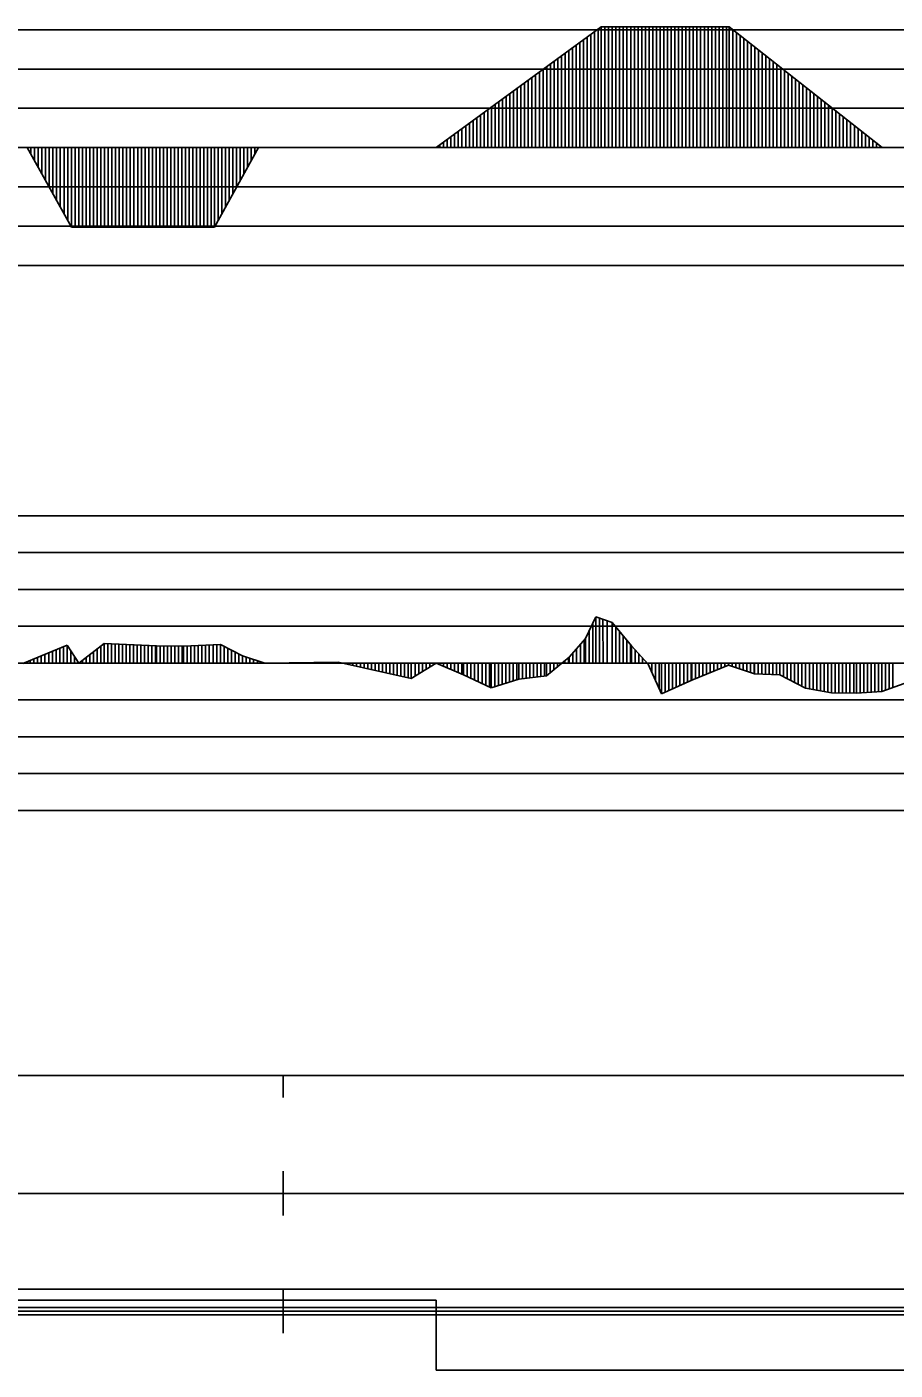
# Model space of a CAD drawing. Extents: x 2 to 10148, y 0 to 380.
# Drawn here: x 4983.2 to 5042.1, y 194 to 285.2 of the extents above; entities that cross this region are included whole.
import ezdxf

# ---------------------------------------------------------------- set-up
doc = ezdxf.new("R2010")
doc.units = 0
for name, color, linetype in [('POSUN_CARA', 7, 'Continuous'), ('POSUN_RASTR', 7, 'Continuous'), ('RYCHL_B', 7, 'Continuous'), ('RYCHL_C', 7, 'Continuous'), ('RYCHL_RASTR', 7, 'Continuous'), ('ZRYCHL_CARA', 7, 'Continuous'), ('ZRYCHL_RASTR', 7, 'Continuous')]:
    doc.layers.add(name, color=color, linetype=linetype)

msp = doc.modelspace()

# ---------------------------------------------------------------- linework, layer by layer
at = {"layer": 'POSUN_CARA'}
for p, q in [((5021.083, 243.677), (5021.787, 245.146)), ((5021.583, 242), (5021.583, 244.72)), ((5021.787, 242), (5021.787, 245.146)), ((5021.787, 245.146), (5022.897, 244.752)), ((5022.037, 242), (5022.037, 245.057)), ((5022.287, 242), (5022.269, 244.975)), ((5022.554, 242), (5022.554, 244.874)), ((5022.897, 244.752), (5024.202, 243.172)), ((5022.897, 242), (5022.897, 244.752)), ((5023.147, 242), (5023.147, 244.449)), ((5019.987, 242.404), (5021.083, 243.677)), ((5020.987, 242), (5020.987, 243.565)), ((5021.083, 242), (5021.083, 243.677)), ((5021.333, 242), (5021.333, 244.199)), ((5023.397, 242), (5023.397, 244.146)), ((5023.647, 242), (5023.647, 243.844)), ((5023.897, 242), (5023.897, 243.541)), ((4982.899, 241.976), (4985.9, 243.222)), ((4984.399, 242), (4984.399, 242.599)), ((4984.649, 242), (4984.649, 242.703)), ((4984.899, 242), (4984.899, 242.807)), ((4985.149, 242), (4985.149, 242.911)), ((4985.399, 242), (4985.399, 243.014)), ((4985.649, 242), (4985.649, 243.118)), ((4985.899, 242), (4985.899, 243.222)), ((4985.9, 243.222), (4986.694, 241.998)), ((4985.9, 242), (4985.9, 243.222)), ((4986.15, 242), (4986.15, 242.837)), ((4986.694, 241.998), (4988.409, 243.325)), ((4987.694, 242), (4987.694, 242.772)), ((4987.944, 242), (4987.944, 242.965)), ((4988.194, 242), (4988.194, 243.159)), ((4988.409, 243.325), (4991.971, 243.182)), ((4988.409, 242), (4988.409, 243.325)), ((4988.659, 242), (4988.659, 243.315)), ((4988.909, 242), (4988.909, 243.305)), ((4989.159, 242), (4989.159, 243.295)), ((4989.409, 242), (4989.409, 243.285)), ((4989.659, 242), (4989.659, 243.275)), ((4989.909, 242), (4989.909, 243.265)), ((4990.159, 242), (4990.159, 243.255)), ((4990.409, 242), (4990.409, 243.245)), ((4990.659, 242), (4990.659, 243.235)), ((4990.909, 242), (4990.909, 243.225)), ((4991.159, 242), (4991.159, 243.214)), ((4991.409, 242), (4991.409, 243.204)), ((4991.659, 242), (4991.659, 243.194)), ((4991.909, 242), (4991.909, 243.184)), ((4991.971, 243.182), (4993.804, 243.157)), ((4991.971, 242), (4991.971, 243.182)), ((4992.221, 242), (4992.221, 243.178)), ((4992.471, 242), (4992.471, 243.175)), ((4992.721, 242), (4992.721, 243.172)), ((4992.971, 242), (4992.971, 243.168)), ((4993.221, 242), (4993.221, 243.165)), ((4993.471, 242), (4993.471, 243.161)), ((4993.721, 242), (4993.721, 243.158)), ((4993.804, 243.157), (4996.308, 243.261)), ((4993.804, 242), (4993.804, 243.157)), ((4994.054, 242), (4994.054, 243.167)), ((4994.304, 242), (4994.304, 243.178)), ((4994.554, 242), (4994.554, 243.188)), ((4994.804, 242), (4994.804, 243.198)), ((4995.054, 242), (4995.054, 243.209)), ((4995.304, 242), (4995.304, 243.219)), ((4995.554, 242), (4995.554, 243.23)), ((4995.804, 242), (4995.804, 243.24)), ((4996.054, 242), (4996.054, 243.25)), ((4996.304, 242), (4996.304, 243.261)), ((4996.308, 243.261), (4997.813, 242.5)), ((4996.308, 242), (4996.308, 243.261)), ((4996.558, 242), (4996.558, 243.134)), ((4996.808, 242), (4996.808, 243.008)), ((4997.058, 242), (4997.058, 242.882)), ((4997.308, 242), (4997.308, 242.755)), ((4997.558, 242), (4997.558, 242.629)), ((5020.237, 242), (5020.237, 242.695)), ((5020.487, 242), (5020.487, 242.985)), ((5020.737, 242), (5020.737, 243.275)), ((5024.147, 242), (5024.147, 243.239)), ((5024.202, 243.172), (5025.33, 241.937)), ((5024.202, 242), (5024.202, 243.172)), ((5024.452, 242), (5024.452, 242.898)), ((5024.702, 242), (5024.702, 242.624)), ((4983.399, 242), (4983.399, 242.184)), ((4983.649, 242), (4983.649, 242.288)), ((4983.899, 242), (4983.899, 242.392)), ((4984.149, 242), (4984.149, 242.495)), ((4986.4, 242), (4986.4, 242.452)), ((4986.65, 242), (4986.65, 242.066)), ((4986.694, 242), (4986.694, 241.998)), ((4986.944, 242), (4986.944, 242.192)), ((4987.194, 242), (4987.194, 242.385)), ((4987.444, 242), (4987.444, 242.578)), ((4997.808, 242), (4997.808, 242.503)), ((4997.813, 242.5), (4999.312, 242.004)), ((4997.813, 242), (4997.813, 242.5)), ((4998.063, 242), (4998.063, 242.417)), ((4998.313, 242), (4998.313, 242.334)), ((4998.563, 242), (4998.563, 242.251)), ((4998.813, 242), (4998.813, 242.169)), ((4999.063, 242), (4999.063, 242.086)), ((4999.312, 242.004), (5004.304, 242.061)), ((4999.312, 242), (4999.312, 242.004)), ((4999.562, 242), (4999.562, 242.006)), ((4999.812, 242), (4999.812, 242.009)), ((5000.062, 242), (5000.062, 242.012)), ((5000.312, 242), (5000.312, 242.015)), ((5000.562, 242), (5000.562, 242.018)), ((5000.812, 242), (5000.812, 242.021)), ((5001.062, 242), (5001.062, 242.024)), ((5001.312, 242), (5001.312, 242.026)), ((5001.562, 242), (5001.562, 242.029)), ((5001.812, 242), (5001.812, 242.032)), ((5002.062, 242), (5002.062, 242.035)), ((5002.312, 242), (5002.312, 242.038)), ((5002.562, 242), (5002.562, 242.041)), ((5002.812, 242), (5002.812, 242.043)), ((5003.062, 242), (5003.062, 242.046)), ((5003.312, 242), (5003.312, 242.049)), ((5003.562, 242), (5003.562, 242.052)), ((5003.812, 242), (5003.812, 242.055)), ((5004.062, 242), (5004.062, 242.058)), ((5004.304, 242.061), (5009.265, 240.947)), ((5004.304, 242), (5004.304, 242.061)), ((5004.554, 242), (5004.554, 242.004)), ((5004.804, 242), (5004.804, 241.948)), ((5005.054, 242), (5005.054, 241.892)), ((5005.304, 242), (5005.304, 241.836)), ((5005.554, 242), (5005.554, 241.78)), ((5005.804, 242), (5005.804, 241.724)), ((5006.054, 242), (5006.054, 241.668)), ((5006.304, 242), (5006.304, 241.612)), ((5006.554, 242), (5006.554, 241.556)), ((5006.804, 242), (5006.804, 241.499)), ((5007.054, 242), (5007.054, 241.443)), ((5007.304, 242), (5007.304, 241.387)), ((5007.554, 242), (5007.554, 241.331)), ((5007.804, 242), (5007.804, 241.275)), ((5008.054, 242), (5008.054, 241.219)), ((5008.304, 242), (5008.304, 241.163)), ((5008.554, 242), (5008.554, 241.107)), ((5008.804, 242), (5008.804, 241.05)), ((5009.054, 242), (5009.054, 240.994)), ((5009.265, 242), (5009.265, 240.947)), ((5009.265, 240.947), (5010.953, 241.991)), ((5009.515, 242), (5009.515, 241.102)), ((5009.765, 242), (5009.765, 241.256)), ((5010.015, 242), (5010.015, 241.411)), ((5010.265, 242), (5010.265, 241.565)), ((5010.515, 242), (5010.515, 241.72)), ((5010.765, 242), (5010.765, 241.874)), ((5010.953, 242), (5010.953, 241.991)), ((5010.953, 241.991), (5012.813, 241.197)), ((5011.203, 242), (5011.203, 241.884)), ((5011.453, 242), (5011.453, 241.777)), ((5011.703, 242), (5011.703, 241.671)), ((5011.953, 242), (5011.953, 241.564)), ((5012.203, 242), (5012.203, 241.457)), ((5012.453, 242), (5012.453, 241.351)), ((5012.703, 242), (5012.703, 241.244)), ((5012.813, 242), (5012.813, 241.197)), ((5013.063, 242), (5013.063, 241.08)), ((5013.313, 242), (5013.313, 240.963)), ((5013.563, 242), (5013.563, 240.846)), ((5013.813, 242), (5013.813, 240.729)), ((5014.063, 242), (5014.063, 240.612)), ((5014.313, 242), (5014.313, 240.495)), ((5014.563, 242), (5014.563, 240.378)), ((5014.683, 242), (5014.683, 240.322)), ((5014.933, 242), (5014.933, 240.4)), ((5015.183, 242), (5015.183, 240.478)), ((5015.433, 242), (5015.433, 240.556)), ((5015.683, 242), (5015.683, 240.634)), ((5015.933, 242), (5015.933, 240.712)), ((5016.183, 242), (5016.183, 240.791)), ((5016.433, 242), (5016.433, 240.869)), ((5016.561, 242), (5016.561, 240.909)), ((5016.811, 242), (5016.811, 240.939)), ((5017.061, 242), (5017.061, 240.969)), ((5017.311, 242), (5017.311, 241)), ((5017.561, 242), (5017.561, 241.03)), ((5017.811, 242), (5017.811, 241.06)), ((5018.061, 242), (5018.061, 241.091)), ((5018.311, 242), (5018.311, 241.121)), ((5018.439, 241.137), (5019.987, 242.404)), ((5018.439, 242), (5018.439, 241.137)), ((5018.689, 242), (5018.689, 241.341)), ((5018.939, 242), (5018.939, 241.546)), ((5019.189, 242), (5019.189, 241.751)), ((5019.439, 242), (5019.439, 241.955)), ((5019.689, 242), (5019.689, 242.16)), ((5019.939, 242), (5019.939, 242.365)), ((5019.987, 242), (5019.987, 242.404)), ((5022.304, 242), (5022.304, 242.002)), ((5024.952, 242), (5024.952, 242.35)), ((5025.202, 242), (5025.202, 242.076)), ((5025.33, 242), (5025.33, 241.937)), ((5025.33, 241.937), (5026.251, 239.924)), ((5025.58, 242), (5025.58, 241.39)), ((5025.83, 242), (5025.83, 240.844)), ((5026.08, 242), (5026.08, 240.298)), ((5026.251, 242), (5026.251, 239.924)), ((5026.501, 242), (5026.501, 240.035)), ((5026.751, 242), (5026.751, 240.147)), ((5027.001, 242), (5027.001, 240.258)), ((5027.251, 242), (5027.251, 240.369)), ((5027.501, 242), (5027.501, 240.48)), ((5027.751, 242), (5027.751, 240.591)), ((5028.001, 242), (5028.001, 240.703)), ((5028.251, 242), (5028.251, 240.814)), ((5028.302, 242), (5028.302, 240.836)), ((5028.302, 240.836), (5030.793, 241.857)), ((5028.552, 242), (5028.552, 240.939)), ((5028.802, 242), (5028.802, 241.041)), ((5029.052, 242), (5029.052, 241.144)), ((5029.302, 242), (5029.302, 241.246)), ((5029.552, 242), (5029.552, 241.348)), ((5029.802, 242), (5029.802, 241.451)), ((5030.052, 242), (5030.052, 241.553)), ((5030.302, 242), (5030.302, 241.655)), ((5030.552, 242), (5030.552, 241.758)), ((5030.793, 242), (5030.793, 241.857)), ((5030.793, 241.857), (5032.549, 241.281)), ((5031.043, 242), (5031.043, 241.775)), ((5031.293, 242), (5031.293, 241.693)), ((5031.543, 242), (5031.543, 241.611)), ((5031.793, 242), (5031.793, 241.529)), ((5032.043, 242), (5032.043, 241.447)), ((5032.293, 242), (5032.293, 241.365)), ((5032.543, 242), (5032.543, 241.283)), ((5032.549, 242), (5032.549, 241.281)), ((5032.799, 242), (5032.799, 241.269)), ((5033.049, 242), (5033.049, 241.257)), ((5033.299, 242), (5033.299, 241.245)), ((5033.549, 242), (5033.549, 241.233)), ((5033.799, 242), (5033.799, 241.221)), ((5034.049, 242), (5034.049, 241.209)), ((5034.279, 242), (5034.279, 241.198)), ((5034.529, 242), (5034.529, 241.07)), ((5034.779, 242), (5034.779, 240.942)), ((5035.029, 242), (5035.029, 240.814)), ((5035.279, 242), (5035.279, 240.686)), ((5035.529, 242), (5035.529, 240.558)), ((5035.779, 242), (5035.779, 240.43)), ((5036.029, 242), (5036.029, 240.302)), ((5036.031, 242), (5036.031, 240.301)), ((5036.281, 242), (5036.281, 240.256)), ((5036.531, 242), (5036.531, 240.211)), ((5036.781, 242), (5036.781, 240.165)), ((5037.031, 242), (5037.031, 240.12)), ((5037.281, 242), (5037.281, 240.075)), ((5037.531, 242), (5037.531, 240.03)), ((5037.781, 242), (5037.781, 239.984)), ((5037.79, 242), (5037.79, 239.983)), ((5038.04, 242), (5038.04, 239.978)), ((5038.29, 242), (5038.29, 239.974)), ((5038.54, 242), (5038.54, 239.97)), ((5038.79, 242), (5038.79, 239.965)), ((5039.04, 242), (5039.04, 239.961)), ((5039.29, 242), (5039.29, 239.957)), ((5039.477, 242), (5039.477, 239.953)), ((5039.727, 242), (5039.727, 239.972)), ((5039.977, 242), (5039.977, 239.991)), ((5040.227, 242), (5040.227, 240.009)), ((5040.477, 242), (5040.477, 240.028)), ((5040.727, 242), (5040.727, 240.046)), ((5040.977, 242), (5040.977, 240.065)), ((5041.201, 242), (5041.201, 240.082)), ((5041.201, 240.082), (5045.904, 241.778)), ((5041.451, 242), (5041.451, 240.172)), ((5041.701, 242), (5041.701, 240.262)), ((5041.951, 242), (5041.951, 240.352)), ((5012.813, 241.197), (5014.683, 240.322)), ((5014.683, 240.322), (5016.561, 240.909)), ((5016.561, 240.909), (5018.439, 241.137)), ((5026.251, 239.924), (5028.302, 240.836)), ((5032.549, 241.281), (5034.279, 241.198)), ((5034.279, 241.198), (5036.031, 240.301)), ((5036.031, 240.301), (5037.79, 239.983)), ((5037.79, 239.983), (5039.477, 239.953)), ((5039.477, 239.953), (5041.201, 240.082))]:
    msp.add_line(p, q, dxfattribs=at)
at = {"layer": 'POSUN_RASTR'}
for p, q in [((4942, 252), (5128.601, 252)), ((4942, 249.5), (5128.601, 249.5)), ((4942, 247), (5128.601, 247)), ((4942, 244.5), (5128.601, 244.5)), ((4045.76, 242), (5128.601, 242)), ((4942, 239.5), (5128.601, 239.5)), ((4942, 237), (5128.601, 237)), ((4942, 234.5), (5128.601, 234.5)), ((4942, 232), (5128.601, 232))]:
    msp.add_line(p, q, dxfattribs=at)
at = {"layer": 'RYCHL_B'}
for p, q in [((4516.522, 198.75), (5010.954, 198.75)), ((5010.954, 198.75), (5010.954, 194)), ((5010.954, 194), (5110.028, 194))]:
    msp.add_line(p, q, dxfattribs=at)
at = {"layer": 'RYCHL_C'}
msp.add_line((4426.812, 199.5), (5128.601, 199.5), dxfattribs=at)
at = {"layer": 'RYCHL_RASTR'}
for p, q in [((4041.265, 214), (5127.731, 214)), ((5000.568, 212.5), (5000.568, 214)), ((5000.568, 204.5), (5000.568, 207.5)), ((4041.24, 206), (5128.07, 206)), ((5000.568, 196.5), (5000.568, 199.5)), ((4041.318, 198.25), (5128.248, 198.25)), ((4041.376, 198), (5128.248, 198)), ((4041.347, 197.75), (5128.248, 197.75))]:
    msp.add_line(p, q, dxfattribs=at)
at = {"layer": 'ZRYCHL_CARA'}
for p, q in [((5010.954, 277), (5022.154, 285.195)), ((5021.454, 277), (5021.454, 284.683)), ((5021.704, 277), (5021.704, 284.866)), ((5021.954, 277), (5021.954, 285.049)), ((5022.154, 277), (5022.154, 285.195)), ((5022.154, 285.195), (5030.835, 285.195)), ((5022.404, 277), (5022.404, 285.195)), ((5022.654, 277), (5022.654, 285.195)), ((5022.904, 277), (5022.904, 285.195)), ((5023.154, 277), (5023.154, 285.195)), ((5023.404, 277), (5023.404, 285.195)), ((5023.654, 277), (5023.654, 285.195)), ((5023.904, 277), (5023.904, 285.195)), ((5024.154, 277), (5024.154, 285.195)), ((5024.404, 277), (5024.404, 285.195)), ((5024.654, 277), (5024.654, 285.195)), ((5024.904, 277), (5024.904, 285.195)), ((5025.154, 277), (5025.154, 285.195)), ((5025.404, 277), (5025.404, 285.195)), ((5025.654, 277), (5025.654, 285.195)), ((5025.904, 277), (5025.904, 285.195)), ((5026.154, 277), (5026.154, 285.195)), ((5026.404, 277), (5026.404, 285.195)), ((5026.654, 277), (5026.654, 285.195)), ((5026.904, 277), (5026.904, 285.195)), ((5027.154, 277), (5027.154, 285.195)), ((5027.404, 277), (5027.404, 285.195)), ((5027.654, 277), (5027.654, 285.195)), ((5027.904, 277), (5027.904, 285.195)), ((5028.154, 277), (5028.154, 285.195)), ((5028.404, 277), (5028.404, 285.195)), ((5028.654, 277), (5028.654, 285.195)), ((5028.904, 277), (5028.904, 285.195)), ((5029.154, 277), (5029.154, 285.195)), ((5029.404, 277), (5029.404, 285.195)), ((5029.654, 277), (5029.654, 285.195)), ((5029.904, 277), (5029.904, 285.195)), ((5030.154, 277), (5030.154, 285.195)), ((5030.404, 277), (5030.404, 285.195)), ((5030.654, 277), (5030.654, 285.195)), ((5030.835, 277), (5030.835, 285.195)), ((5030.835, 285.195), (5041.235, 277)), ((5031.085, 277), (5031.085, 284.998)), ((5031.335, 277), (5031.335, 284.801)), ((5031.585, 277), (5031.585, 284.604)), ((5020.204, 277), (5020.204, 283.768)), ((5020.454, 277), (5020.454, 283.951)), ((5020.704, 277), (5020.704, 284.134)), ((5020.954, 277), (5020.954, 284.317)), ((5021.204, 277), (5021.204, 284.5)), ((5031.835, 277), (5031.835, 284.407)), ((5032.085, 277), (5032.085, 284.21)), ((5032.335, 277), (5032.335, 284.013)), ((5032.585, 277), (5032.585, 283.816)), ((5032.835, 277), (5032.835, 283.619)), ((5018.954, 277), (5018.954, 282.854)), ((5019.204, 277), (5019.204, 283.037)), ((5019.454, 277), (5019.454, 283.219)), ((5019.704, 277), (5019.704, 283.402)), ((5019.954, 277), (5019.954, 283.585)), ((5033.085, 277), (5033.085, 283.422)), ((5033.335, 277), (5033.335, 283.225)), ((5033.585, 277), (5033.585, 283.028)), ((5033.835, 277), (5033.835, 282.831)), ((5017.704, 277), (5017.704, 281.939)), ((5017.954, 277), (5017.954, 282.122)), ((5018.204, 277), (5018.204, 282.305)), ((5018.454, 277), (5018.454, 282.488)), ((5018.704, 277), (5018.704, 282.671)), ((5034.085, 277), (5034.085, 282.634)), ((5034.335, 277), (5034.335, 282.437)), ((5034.585, 277), (5034.585, 282.24)), ((5034.835, 277), (5034.835, 282.043)), ((5035.085, 277), (5035.085, 281.846)), ((5016.454, 277), (5016.454, 281.024)), ((5016.704, 277), (5016.704, 281.207)), ((5016.954, 277), (5016.954, 281.39)), ((5017.204, 277), (5017.204, 281.573)), ((5017.454, 277), (5017.454, 281.756)), ((5035.335, 277), (5035.335, 281.649)), ((5035.585, 277), (5035.585, 281.452)), ((5035.835, 277), (5035.835, 281.255)), ((5036.085, 277), (5036.085, 281.058)), ((5015.204, 277), (5015.204, 280.11)), ((5015.454, 277), (5015.454, 280.293)), ((5015.704, 277), (5015.704, 280.476)), ((5015.954, 277), (5015.954, 280.659)), ((5016.204, 277), (5016.204, 280.841)), ((5036.335, 277), (5036.335, 280.861)), ((5036.585, 277), (5036.585, 280.664)), ((5036.835, 277), (5036.835, 280.467)), ((5037.085, 277), (5037.085, 280.27)), ((5037.335, 277), (5037.335, 280.073)), ((5013.954, 277), (5013.954, 279.195)), ((5014.204, 277), (5014.204, 279.378)), ((5014.454, 277), (5014.454, 279.561)), ((5014.704, 277), (5014.704, 279.744)), ((5014.954, 277), (5014.954, 279.927)), ((5037.585, 277), (5037.585, 279.876)), ((5037.835, 277), (5037.835, 279.679)), ((5038.085, 277), (5038.085, 279.482)), ((5038.335, 277), (5038.335, 279.285)), ((5038.585, 277), (5038.585, 279.088)), ((5012.704, 277), (5012.704, 278.28)), ((5012.954, 277), (5012.954, 278.463)), ((5013.204, 277), (5013.204, 278.646)), ((5013.454, 277), (5013.454, 278.829)), ((5013.704, 277), (5013.704, 279.012)), ((5038.835, 277), (5038.835, 278.891)), ((5039.085, 277), (5039.085, 278.694)), ((5039.335, 277), (5039.335, 278.497)), ((5039.585, 277), (5039.585, 278.3)), ((5011.454, 277), (5011.454, 277.366)), ((5011.704, 277), (5011.704, 277.549)), ((5011.954, 277), (5011.954, 277.732)), ((5012.204, 277), (5012.204, 277.915)), ((5012.454, 277), (5012.454, 278.098)), ((5039.835, 277), (5039.835, 278.103)), ((5040.085, 277), (5040.085, 277.906)), ((5040.335, 277), (5040.335, 277.709)), ((5040.585, 277), (5040.585, 277.512)), ((5040.835, 277), (5040.835, 277.315)), ((4045.76, 277), (5128.601, 277)), ((4983.19, 277), (4986.19, 271.602)), ((4983.44, 277), (4983.44, 276.55)), ((4983.69, 277), (4983.69, 276.1)), ((4983.94, 277), (4983.94, 275.65)), ((4984.19, 277), (4984.19, 275.201)), ((4984.44, 277), (4984.44, 274.751)), ((4984.69, 277), (4984.69, 274.301)), ((4984.94, 277), (4984.94, 273.851)), ((4985.19, 277), (4985.19, 273.401)), ((4985.44, 277), (4985.44, 272.951)), ((4985.69, 277), (4985.69, 272.502)), ((4985.94, 277), (4985.94, 272.052)), ((4986.19, 277), (4986.19, 271.602)), ((4986.44, 277), (4986.44, 271.602)), ((4986.69, 277), (4986.69, 271.602)), ((4986.94, 277), (4986.94, 271.602)), ((4987.19, 277), (4987.19, 271.602)), ((4987.44, 277), (4987.44, 271.602)), ((4987.69, 277), (4987.69, 271.602)), ((4987.94, 277), (4987.94, 271.602)), ((4988.19, 277), (4988.19, 271.602)), ((4988.44, 277), (4988.44, 271.602)), ((4988.69, 277), (4988.69, 271.602)), ((4988.94, 277), (4988.94, 271.602)), ((4989.19, 277), (4989.19, 271.602)), ((4989.44, 277), (4989.44, 271.602)), ((4989.69, 277), (4989.69, 271.602)), ((4989.94, 277), (4989.94, 271.602)), ((4990.19, 277), (4990.19, 271.602)), ((4990.44, 277), (4990.44, 271.602)), ((4990.69, 277), (4990.69, 271.602)), ((4990.94, 277), (4990.94, 271.602)), ((4991.19, 277), (4991.19, 271.602)), ((4991.44, 277), (4991.44, 271.602)), ((4991.69, 277), (4991.69, 271.602)), ((4991.94, 277), (4991.94, 271.602)), ((4992.19, 277), (4992.19, 271.602)), ((4992.44, 277), (4992.44, 271.602)), ((4992.69, 277), (4992.69, 271.602)), ((4992.94, 277), (4992.94, 271.602)), ((4993.19, 277), (4993.19, 271.602)), ((4993.44, 277), (4993.44, 271.602)), ((4993.69, 277), (4993.69, 271.602)), ((4993.94, 277), (4993.94, 271.602)), ((4994.19, 277), (4994.19, 271.602)), ((4994.44, 277), (4994.44, 271.602)), ((4994.69, 277), (4994.69, 271.602)), ((4994.94, 277), (4994.94, 271.602)), ((4995.19, 277), (4995.19, 271.602)), ((4995.44, 277), (4995.44, 271.602)), ((4995.69, 277), (4995.69, 271.602)), ((4995.894, 277), (4995.894, 271.602)), ((4995.894, 271.602), (4998.894, 277)), ((4996.144, 277), (4996.144, 272.052)), ((4996.394, 277), (4996.394, 272.502)), ((4996.644, 277), (4996.644, 272.951)), ((4996.894, 277), (4996.894, 273.401)), ((4997.144, 277), (4997.144, 273.851)), ((4997.394, 277), (4997.394, 274.301)), ((4997.644, 277), (4997.644, 274.751)), ((4997.894, 277), (4997.894, 275.201)), ((4998.144, 277), (4998.144, 275.65)), ((4998.394, 277), (4998.394, 276.1)), ((4998.644, 277), (4998.644, 276.55)), ((5011.204, 277), (5011.204, 277.183)), ((5041.085, 277), (5041.085, 277.118)), ((4986.19, 271.602), (4995.894, 271.602))]:
    msp.add_line(p, q, dxfattribs=at)
at = {"layer": 'ZRYCHL_RASTR'}
for p, q in [((4942, 285), (5128.601, 285)), ((4942, 282.333), (5128.601, 282.333)), ((4942, 279.667), (5128.601, 279.667)), ((4942, 274.333), (5128.601, 274.333)), ((4942, 271.667), (5128.601, 271.667)), ((4942, 269), (5128.601, 269))]:
    msp.add_line(p, q, dxfattribs=at)

doc.saveas('drawing.dxf')
